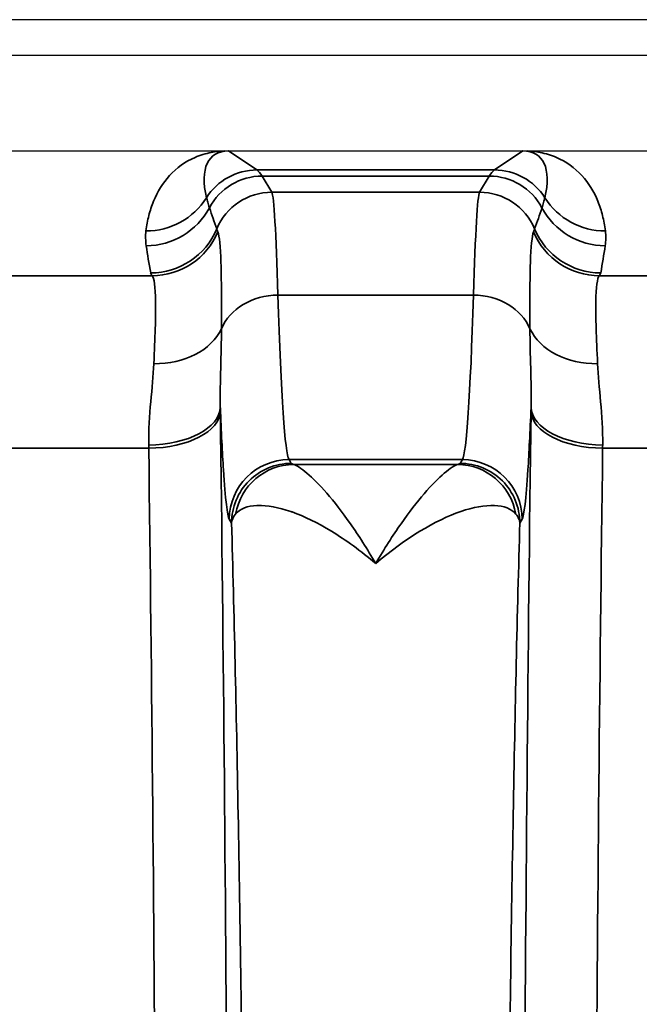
# Model space of a CAD drawing. Header units: millimetres. Extents: x 399 to 6233, y -1870 to 1602.
# Tile 658 of 711: x 5425.16 to 5430.34, y 759.33 to 767.58. Entities that reach past the tile are written whole.
import ezdxf

# ---------------------------------------------------------------- set-up
doc = ezdxf.new("R2010")
doc.units = ezdxf.units.MM
doc.layers.add('可見 (ISO)', color=7, linetype='Continuous', lineweight=25)
doc.layers.add('窄部可見 (ISO)', color=7, linetype='Continuous', lineweight=35)

msp = doc.modelspace()

# ---------------------------------------------------------------- linework, layer by layer
at = {"layer": '可見 (ISO)'}
for p, q in [((5439.3862, 767.5788), (5326.3862, 767.5788)), ((5435.1362, 767.2788), (5330.6362, 767.2788)), ((5330.6362, 766.4788), (5435.1362, 766.4788)), ((5427.2959, 765.8288), (5427.296, 765.8288)), ((5428.9764, 765.8288), (5428.9765, 765.8288))]:
    msp.add_line(p, q, dxfattribs=at)
for points, knots in [([(5426.8672, 766.4788), (5426.8742, 766.4788), (5426.8814, 766.4788), (5426.888, 766.4787), (5426.8937, 766.4787), (5426.8989, 766.4786), (5426.9033, 766.4786)], [0.00000000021, 0.00000000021, 0.00000000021, 0.00000000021, 0.00002113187, 0.00002113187, 0.00002113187, 0.0000394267, 0.0000394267, 0.0000394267, 0.0000394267]), ([(5429.3691, 766.4786), (5429.3734, 766.4786), (5429.3782, 766.4787), (5429.3836, 766.4787), (5429.3904, 766.4788), (5429.3979, 766.4788), (5429.4052, 766.4788)], [-0.00000491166, -0.00000491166, -0.00000491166, -0.00000491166, 0.00001268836, 0.00001268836, 0.00001268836, 0.00003478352, 0.00003478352, 0.00003478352, 0.00003478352])]:
    msp.add_open_spline(points, degree=3, knots=knots, dxfattribs=at)
at = {"layer": '窄部可見 (ISO)'}
for p, q in [((5426.9033, 766.4786), (5427.1419, 766.3195)), ((5429.1305, 766.3195), (5429.3691, 766.4786)), ((5427.1419, 766.3195), (5429.1305, 766.3195)), ((5429.0869, 766.2684), (5427.1855, 766.2684)), ((5427.1855, 766.2684), (5427.2667, 766.133)), ((5429.0057, 766.133), (5429.0869, 766.2684)), ((5427.2667, 766.133), (5429.0057, 766.133)), ((5424.9737, 765.4338), (5426.2629, 765.4338)), ((5430.0095, 765.4338), (5431.2629, 765.4338)), ((5427.3164, 765.2712), (5428.956, 765.2712)), ((5426.2357, 763.9881), (5425.0341, 763.9881)), ((5431.2357, 763.9881), (5430.0367, 763.9881)), ((5428.8621, 763.8924), (5427.4103, 763.8924)), ((5427.4103, 763.8924), (5427.429, 763.8613)), ((5428.8434, 763.8613), (5428.8621, 763.8924)), ((5427.4502, 763.8522), (5428.8222, 763.8522)), ((5426.9291, 763.3616), (5426.9104, 763.3927)), ((5429.362, 763.3927), (5429.3433, 763.3616))]:
    msp.add_line(p, q, dxfattribs=at)
for centre, major_axis, ratio, start_param, end_param in [((5427.4169, 765.6363), (0.6415, -0.8024), 0.399262, 2.832426, 3.839089), ((5428.8555, 765.6363), (-0.6415, -0.8024), 0.399262, 2.444096, 3.45076), ((5427.1419, 765.8196), (-0.2773, -0.416), 0.999683, 3.729704, 4.736367), ((5427.1855, 765.7687), (-0.4288, -0.2572), 0.999172, 4.17245, 5.254458), ((5427.1128, 666.2859), (0, 100.0434), 0.020838, 6.248286, 6.269226), ((5429.1596, 666.2859), (0, 100.0434), 0.020838, 0.01396, 0.034899), ((5429.0869, 765.7687), (0.4288, -0.2572), 0.999172, 1.028727, 2.110736), ((5429.1305, 765.8196), (0.2773, -0.416), 0.999683, 1.546818, 2.553481), ((5427.2667, 765.6333), (-0.4288, -0.2572), 0.999172, 4.17245, 5.347743), ((5427.2689, 762.019), (0.0054, -4.1169), 0.020515, 2.481507, 3.103525), ((5429.0035, 762.019), (-0.0054, -4.1169), 0.020515, 3.17966, 3.801678), ((5429.0057, 765.6333), (0.4288, -0.2572), 0.999172, 0.935442, 2.110736), ((5426.2125, 766.4074), (-0.5953, 0.0753), 0.998245, 1.696485, 2.702846), ((5430.0599, 766.4074), (-0.5953, -0.0753), 0.998245, 0.438747, 1.445107), ((5426.2145, 766.2842), (-0.5942, -0.0832), 0.998238, 1.431986, 2.513646), ((8554.6661, 769.0261), (-3128.2819, -0.8538), 0.045755, 0.015157, 0.016397), ((2301.6063, 769.0261), (3128.2819, -0.8538), 0.045755, 6.266788, 6.268029), ((5430.0579, 766.2842), (-0.5942, 0.0832), 0.998238, 0.627947, 1.709607), ((5426.2519, 766.0561), (-0.5898, -0.11), 0.998212, 1.386797, 2.56171), ((5426.2629, 766.0328), (-0.4766, -0.3645), 0.997266, 0.919263, 2.088334), ((5429.8166, 758.0082), (-3.0142, 7.8269), 0.001618, 0.049009, 0.09405), ((5426.4558, 758.0082), (3.0142, 7.8269), 0.001618, 6.189135, 6.234176), ((5430.0095, 766.0328), (-0.4766, 0.3645), 0.997266, 1.053258, 2.22233), ((5430.0205, 766.0561), (-0.5898, 0.11), 0.998212, 0.579882, 1.754795), ((5426.9929, 764.9462), (-0.5835, 1.8978), 0.300773, 1.080395, 1.207191), ((5429.2795, 764.9462), (0.5835, 1.8978), 0.300773, 5.075994, 5.20279), ((5437.93, 765.4645), (-11.6789, 0), 0.058758, 0.010815, 0.044766), ((5418.3421, 765.4645), (11.6791, 0), 0.058758, 6.23842, 6.27237), ((5427.3164, 764.8577), (-0.4998, -0.0154), 0.826915, 4.686911, 5.921542), ((5427.4165, 771.8909), (0, -8.0033), 0.022251, 5.686337, 6.248296), ((5428.8559, 771.8909), (0, -8.0033), 0.022251, 0.034889, 0.596848), ((5428.956, 764.8577), (0.4998, -0.0154), 0.826915, 0.361643, 1.596274), ((5426.2782, 765.1477), (0.5996, -0.0231), 0.752166, 4.741355, 5.976479), ((5429.9942, 765.1477), (-0.5996, -0.0231), 0.752166, 0.306707, 1.54183), ((5426.2353, 764.3301), (0.5999, 0.0078), 0.525274, 4.705596, 6.258572), ((5426.2357, 764.298), (0.6, 0.0076), 0.516344, 4.705867, 6.258728), ((5426.7871, 762.9077), (-0.0075, 3.0102), 0.01946, 5.192411, 5.204512), ((5429.4853, 762.9077), (-0.0075, -3.0102), 0.019461, 4.220262, 4.232363), ((5430.0367, 764.298), (-0.6, 0.0076), 0.516344, 0.024457, 1.577318), ((5430.0371, 764.3301), (-0.5999, 0.0078), 0.525274, 0.024614, 1.577589), ((5426.1872, 762.8296), (-0.0075, 2.5085), 0.023353, 5.192395, 5.204476), ((5430.4959, 751.0788), (0, 25), 0.02145, 1.028185, 1.570796), ((5430.0852, 762.8296), (-0.0075, -2.5085), 0.023353, 4.220303, 4.232385), ((5427.4103, 763.3927), (-0.4288, -0.2572), 0.999172, 4.17245, 5.742515), ((5428.8621, 763.3927), (0.4288, -0.2572), 0.999172, 0.54067, 2.110736), ((5427.4502, 763.3525), (0.117, 0.4861), 0.989056, 0.238805, 1.634834), ((5428.8222, 763.3525), (-0.117, 0.4861), 0.989056, 4.648351, 6.04438)]:
    msp.add_ellipse(centre, major_axis=major_axis, ratio=ratio, start_param=start_param, end_param=end_param, dxfattribs=at)
for points, knots in [([(5426.2125, 765.8085), (5426.2154, 765.8314), (5426.2189, 765.8535), (5426.2229, 765.8749), (5426.227, 765.8964), (5426.2315, 765.9168), (5426.2366, 765.9371), (5426.2469, 765.978), (5426.2599, 766.0182), (5426.2757, 766.0571), (5426.3081, 766.1367), (5426.3527, 766.2106), (5426.4092, 766.2727), (5426.4689, 766.3383), (5426.542, 766.3904), (5426.6231, 766.425), (5426.6665, 766.4436), (5426.7122, 766.4573), (5426.7589, 766.4663), (5426.7946, 766.4731), (5426.8309, 766.4772), (5426.8672, 766.4788)], [5.2774615, 5.2774615, 5.2774615, 5.2774615, 5.3361469, 5.3361469, 5.3361469, 5.3948827, 5.3948827, 5.3948827, 5.5128985, 5.5128985, 5.5128985, 5.7541006, 5.7541006, 5.7541006, 6.0094082, 6.0094082, 6.0094082, 6.1463346, 6.1463346, 6.1463346, 6.2510171, 6.2510171, 6.2510171, 6.2510171]), ([(5429.4052, 766.4788), (5429.4415, 766.4772), (5429.4778, 766.4731), (5429.5135, 766.4663), (5429.5601, 766.4573), (5429.6058, 766.4436), (5429.6493, 766.425), (5429.7304, 766.3904), (5429.8035, 766.3383), (5429.8632, 766.2727), (5429.9197, 766.2106), (5429.9643, 766.1367), (5429.9966, 766.0571), (5430.0125, 766.0182), (5430.0254, 765.978), (5430.0358, 765.9371), (5430.0409, 765.9168), (5430.0454, 765.8964), (5430.0494, 765.8749), (5430.0535, 765.8535), (5430.057, 765.8314), (5430.0599, 765.8085)], [0.0321682, 0.0321682, 0.0321682, 0.0321682, 0.1368507, 0.1368507, 0.1368507, 0.2737771, 0.2737771, 0.2737771, 0.5290847, 0.5290847, 0.5290847, 0.7702868, 0.7702868, 0.7702868, 0.8883026, 0.8883026, 0.8883026, 0.9470384, 0.9470384, 0.9470384, 1.0057239, 1.0057239, 1.0057239, 1.0057239]), ([(5426.7194, 766.0868), (5426.7221, 766.0753), (5426.7255, 766.0629), (5426.7294, 766.0497), (5426.7337, 766.0352), (5426.7387, 766.0196), (5426.7442, 766.003)], [0, 0, 0, 0, 0.001000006, 0.001000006, 0.001000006, 0.00208995, 0.00208995, 0.00208995, 0.00208995]), ([(5429.5282, 766.003), (5429.5333, 766.0183), (5429.5379, 766.0326), (5429.5419, 766.046), (5429.5463, 766.0607), (5429.55, 766.0743), (5429.553, 766.0868)], [0, 0, 0, 0, 0.001000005, 0.001000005, 0.001000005, 0.002089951, 0.002089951, 0.002089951, 0.002089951]), ([(5426.8146, 765.8), (5426.8268, 765.7666), (5426.8355, 765.6808), (5426.845, 765.406), (5426.8456, 765.2206), (5426.8445, 764.9895)], [0, 0, 0, 0, 0.001138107, 0.001138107, 0.002276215, 0.002276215, 0.002276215, 0.002276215]), ([(5429.4279, 764.9895), (5429.4268, 765.2207), (5429.4271, 765.4049), (5429.4318, 765.5425), (5429.4365, 765.6801), (5429.4454, 765.7665), (5429.4578, 765.8)], [0, 0, 0, 0, 0.001125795, 0.001125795, 0.001125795, 0.00225159, 0.00225159, 0.00225159, 0.00225159]), ([(5426.2782, 764.6962), (5426.2883, 764.9157), (5426.2949, 765.0898), (5426.2931, 765.2156), (5426.2912, 765.3414), (5426.2808, 765.4143), (5426.2629, 765.4338)], [0, 0, 0, 0, 0.000987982, 0.000987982, 0.000987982, 0.001975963, 0.001975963, 0.001975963, 0.001975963]), ([(5430.0095, 765.4338), (5429.9916, 765.4143), (5429.9812, 765.3406), (5429.9793, 765.2144), (5429.9775, 765.0883), (5429.9841, 764.9157), (5429.9942, 764.6962)], [0, 0, 0, 0, 0.000987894, 0.000987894, 0.000987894, 0.001975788, 0.001975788, 0.001975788, 0.001975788]), ([(5426.8445, 764.9895), (5426.8442, 764.8812), (5426.8411, 764.771), (5426.8381, 764.6576), (5426.8353, 764.5518), (5426.8326, 764.4432), (5426.8351, 764.3302)], [0, 0, 0, 0, 0.000535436, 0.000535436, 0.000535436, 0.001035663, 0.001035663, 0.001035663, 0.001035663]), ([(5429.4373, 764.3302), (5429.4398, 764.4432), (5429.437, 764.5518), (5429.4343, 764.6576), (5429.4313, 764.771), (5429.4282, 764.8812), (5429.4279, 764.9895)], [0.000000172, 0.000000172, 0.000000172, 0.000000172, 0.000500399, 0.000500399, 0.000500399, 0.001035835, 0.001035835, 0.001035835, 0.001035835]), ([(5426.2353, 764.0149), (5426.2333, 764.1433), (5426.2426, 764.2639), (5426.2527, 764.3773), (5426.2627, 764.4908), (5426.2736, 764.5971), (5426.2782, 764.6962)], [0, 0, 0, 0, 0.000446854, 0.000446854, 0.000446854, 0.000893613, 0.000893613, 0.000893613, 0.000893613]), ([(5429.9942, 764.6962), (5429.9988, 764.5971), (5430.0096, 764.4908), (5430.0197, 764.3773), (5430.0298, 764.2639), (5430.0391, 764.1433), (5430.0371, 764.0149)], [0, 0, 0, 0, 0.000446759, 0.000446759, 0.000446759, 0.000893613, 0.000893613, 0.000893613, 0.000893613]), ([(5426.9104, 763.3927), (5426.8939, 763.4202), (5426.8772, 763.5603), (5426.8613, 763.8082), (5426.8523, 763.9493), (5426.8435, 764.1248), (5426.8351, 764.3302)], [4.7472956, 4.7472956, 4.7472956, 4.7472956, 5.0281051, 5.0281051, 5.0281051, 5.1877931, 5.1877931, 5.1877931, 5.1877931]), ([(5426.8355, 764.298), (5426.8606, 762.3153), (5426.88, 760.1698), (5426.893, 757.9393), (5426.9059, 755.7088), (5426.9126, 753.3939), (5426.9126, 751.0788), (5426.9126, 748.7636), (5426.9059, 746.4487), (5426.893, 744.2182), (5426.88, 741.9878), (5426.8606, 739.8423), (5426.8355, 737.8596)], [2.598981, 2.598981, 2.598981, 2.598981, 2.870287, 2.870287, 2.870287, 3.141593, 3.141593, 3.141593, 3.412899, 3.412899, 3.412899, 3.684204, 3.684204, 3.684204, 3.684204]), ([(5429.3598, 751.0788), (5429.3598, 753.394), (5429.3664, 755.7088), (5429.3794, 757.9393), (5429.3924, 760.1698), (5429.4118, 762.3153), (5429.4368, 764.298)], [0, 0, 0, 0, 0.2713059, 0.2713059, 0.2713059, 0.5426118, 0.5426118, 0.5426118, 0.5426118]), ([(5429.4373, 764.3302), (5429.4289, 764.1248), (5429.4201, 763.9493), (5429.4111, 763.8082), (5429.3952, 763.5603), (5429.3785, 763.4202), (5429.362, 763.3927)], [4.2369849, 4.2369849, 4.2369849, 4.2369849, 4.3966729, 4.3966729, 4.3966729, 4.6774824, 4.6774824, 4.6774824, 4.6774824]), ([(5426.2357, 738.1694), (5426.2607, 740.1056), (5426.2801, 742.2008), (5426.3061, 746.5572), (5426.3127, 748.8179), (5426.3127, 753.3397), (5426.3061, 755.6003), (5426.2801, 759.9567), (5426.2607, 762.0519), (5426.2357, 763.9881)], [2.598981, 2.598981, 2.598981, 2.598981, 2.870287, 2.870287, 3.141593, 3.141593, 3.412899, 3.412899, 3.684204, 3.684204, 3.684204, 3.684204]), ([(5427.429, 763.8613), (5427.2982, 763.8612), (5427.1681, 763.8073), (5427.0756, 763.7148), (5426.9831, 763.6223), (5426.9292, 763.4924), (5426.9291, 763.3617)], [0, 0, 0, 0, 0.5, 0.5, 0.5, 1, 1, 1, 1]), ([(5427.4502, 763.8522), (5427.4734, 763.8455), (5427.5122, 763.8209), (5427.5602, 763.7799), (5427.6081, 763.739), (5427.6657, 763.6813), (5427.7272, 763.6102), (5427.7888, 763.5392), (5427.8549, 763.4544), (5427.924, 763.3558), (5427.9931, 763.2572), (5428.0655, 763.1439), (5428.1362, 763.0213)], [0, 0, 0, 0, 0.000572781, 0.000572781, 0.000572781, 0.001145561, 0.001145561, 0.001145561, 0.001718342, 0.001718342, 0.001718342, 0.002291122, 0.002291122, 0.002291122, 0.002291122]), ([(5428.1362, 763.0213), (5428.2075, 763.1449), (5428.2793, 763.2573), (5428.3484, 763.3559), (5428.4165, 763.4531), (5428.4818, 763.5368), (5428.5426, 763.6072), (5428.6044, 763.6788), (5428.6622, 763.737), (5428.7105, 763.7785), (5428.7593, 763.8203), (5428.7987, 763.8454), (5428.8222, 763.8522)], [-0.000011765, -0.000011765, -0.000011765, -0.000011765, 0.000565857, 0.000565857, 0.000565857, 0.001135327, 0.001135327, 0.001135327, 0.001714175, 0.001714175, 0.001714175, 0.002298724, 0.002298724, 0.002298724, 0.002298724]), ([(5428.8434, 763.8613), (5428.9742, 763.8612), (5429.1042, 763.8073), (5429.1968, 763.7148), (5429.2893, 763.6223), (5429.3432, 763.4923), (5429.3433, 763.3616)], [0, 0, 0, 0, 0.5, 0.5, 0.5, 1, 1, 1, 1]), ([(5428.1362, 763.0213), (5428.0736, 763.0749), (5428.011, 763.1245), (5427.9491, 763.1699), (5427.8871, 763.2152), (5427.8258, 763.2563), (5427.7658, 763.2929), (5427.6497, 763.3637), (5427.5389, 763.4174), (5427.4355, 763.4541), (5427.432, 763.4554), (5427.4285, 763.4566), (5427.425, 763.4578), (5427.3222, 763.4933), (5427.2279, 763.5107), (5427.1501, 763.5088), (5427.1473, 763.5087), (5427.1446, 763.5086), (5427.1419, 763.5085), (5427.0625, 763.5052), (5426.9995, 763.4813), (5426.9629, 763.4369)], [-0.000011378, -0.000011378, -0.000011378, -0.000011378, 0.000287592, 0.000287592, 0.000287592, 0.000586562, 0.000586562, 0.000586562, 0.001165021, 0.001165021, 0.001165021, 0.001184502, 0.001184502, 0.001184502, 0.001762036, 0.001762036, 0.001762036, 0.001782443, 0.001782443, 0.001782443, 0.002380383, 0.002380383, 0.002380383, 0.002380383]), ([(5429.3095, 763.4369), (5429.2364, 763.5256), (5429.059, 763.5306), (5428.8483, 763.4581), (5428.6376, 763.3856), (5428.3863, 763.2356), (5428.1362, 763.0213)], [0, 0, 0, 0, 0.00119489, 0.00119489, 0.00119489, 0.002389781, 0.002389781, 0.002389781, 0.002389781]), ([(5429.3433, 763.3616), (5429.3432, 763.3617), (5429.343, 763.3645), (5429.3428, 763.3659), (5429.3426, 763.3675), (5429.3424, 763.3691), (5429.3421, 763.3706), (5429.3416, 763.3738), (5429.3409, 763.377), (5429.3401, 763.3801), (5429.3384, 763.3864), (5429.3362, 763.3928), (5429.3334, 763.3991), (5429.3277, 763.4117), (5429.3198, 763.4244), (5429.3095, 763.4369)], [-0.00000006, -0.00000006, -0.00000006, -0.00000006, 0.0000185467, 0.0000185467, 0.0000185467, 0.0000394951, 0.0000394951, 0.0000394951, 0.0000814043, 0.0000814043, 0.0000814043, 0.0001653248, 0.0001653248, 0.0001653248, 0.0003340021, 0.0003340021, 0.0003340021, 0.0003340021]), ([(5426.9291, 738.796), (5426.9397, 739.1643), (5426.9499, 739.5639), (5426.9591, 739.9736), (5426.9681, 740.3695), (5426.9767, 740.7949), (5426.9846, 741.2394), (5426.9927, 741.6917), (5427.0003, 742.1665), (5427.0072, 742.6639), (5427.0142, 743.1612), (5427.0206, 743.6862), (5427.0262, 744.2145), (5427.029, 744.4764), (5427.0317, 744.7417), (5427.0341, 745.0103), (5427.0366, 745.2835), (5427.039, 745.5603), (5427.0411, 745.8405), (5427.0454, 746.3962), (5427.049, 746.9666), (5427.0519, 747.5486), (5427.0578, 748.7125), (5427.0607, 749.8899), (5427.0607, 751.0788), (5427.0607, 752.2677), (5427.0578, 753.4444), (5427.0519, 754.6089), (5427.0475, 755.4849), (5427.0416, 756.3319), (5427.0341, 757.1472), (5427.0317, 757.4158), (5427.029, 757.681), (5427.0262, 757.9429), (5427.0206, 758.4715), (5427.0142, 758.9964), (5427.0072, 759.4937), (5427.0003, 759.991), (5426.9927, 760.4657), (5426.9846, 760.918), (5426.9767, 761.3626), (5426.9681, 761.788), (5426.9591, 762.1839), (5426.9499, 762.5937), (5426.9397, 762.9932), (5426.9291, 763.3617)], [0.0294093, 0.0294093, 0.0294093, 0.0294093, 0.089244, 0.089244, 0.089244, 0.1470574, 0.1470574, 0.1470574, 0.2058814, 0.2058814, 0.2058814, 0.2647055, 0.2647055, 0.2647055, 0.2938656, 0.2938656, 0.2938656, 0.3235296, 0.3235296, 0.3235296, 0.3823536, 0.3823536, 0.3823536, 0.5, 0.5, 0.5, 0.6176498, 0.6176498, 0.6176498, 0.7061501, 0.7061501, 0.7061501, 0.735298, 0.735298, 0.735298, 0.794122, 0.794122, 0.794122, 0.8529461, 0.8529461, 0.8529461, 0.9107639, 0.9107639, 0.9107639, 0.9705942, 0.9705942, 0.9705942, 0.9705942]), ([(5429.3433, 763.3616), (5429.3327, 762.9932), (5429.3225, 762.5936), (5429.3132, 762.1839), (5429.3043, 761.788), (5429.2957, 761.3626), (5429.2878, 760.9181), (5429.2797, 760.4658), (5429.2721, 759.991), (5429.2652, 759.4937), (5429.2582, 758.9963), (5429.2518, 758.4714), (5429.2461, 757.943), (5429.2434, 757.6811), (5429.2407, 757.4158), (5429.2383, 757.1473), (5429.2358, 756.874), (5429.2334, 756.5972), (5429.2313, 756.317), (5429.227, 755.7614), (5429.2234, 755.1909), (5429.2204, 754.6089), (5429.2146, 753.445), (5429.2117, 752.2677), (5429.2117, 751.0788), (5429.2117, 749.8898), (5429.2146, 748.7132), (5429.2204, 747.5486), (5429.2248, 746.6726), (5429.2308, 745.8257), (5429.2383, 745.0103), (5429.2407, 744.7418), (5429.2434, 744.4765), (5429.2461, 744.2146), (5429.2518, 743.6861), (5429.2582, 743.1612), (5429.2652, 742.6639), (5429.2721, 742.1666), (5429.2797, 741.6918), (5429.2878, 741.2395), (5429.2957, 740.7949), (5429.3043, 740.3695), (5429.3132, 739.9736), (5429.3225, 739.5639), (5429.3327, 739.1643), (5429.3433, 738.7959)], [0.0294093, 0.0294093, 0.0294093, 0.0294093, 0.089244, 0.089244, 0.089244, 0.1470574, 0.1470574, 0.1470574, 0.2058814, 0.2058814, 0.2058814, 0.2647055, 0.2647055, 0.2647055, 0.2938656, 0.2938656, 0.2938656, 0.3235296, 0.3235296, 0.3235296, 0.3823536, 0.3823536, 0.3823536, 0.5, 0.5, 0.5, 0.6176498, 0.6176498, 0.6176498, 0.7061501, 0.7061501, 0.7061501, 0.735298, 0.735298, 0.735298, 0.794122, 0.794122, 0.794122, 0.8529461, 0.8529461, 0.8529461, 0.9107639, 0.9107639, 0.9107639, 0.9705942, 0.9705942, 0.9705942, 0.9705942])]:
    msp.add_open_spline(points, degree=3, knots=knots, dxfattribs=at)
for points in [[(5426.2145, 765.6852), (5426.2088, 765.7263), (5426.2073, 765.7674), (5426.2125, 765.8085)], [(5430.0599, 765.8085), (5430.0651, 765.7674), (5430.0636, 765.7263), (5430.0579, 765.6852)], [(5427.429, 763.8613), (5427.4308, 763.8582), (5427.4377, 763.8552), (5427.4502, 763.8522)], [(5428.8222, 763.8522), (5428.8347, 763.8552), (5428.8416, 763.8582), (5428.8434, 763.8613)], [(5426.9629, 763.4369), (5426.9425, 763.4121), (5426.9314, 763.3869), (5426.9291, 763.3617)]]:
    msp.add_open_spline(points, degree=3, dxfattribs=at)

doc.saveas('drawing.dxf')
